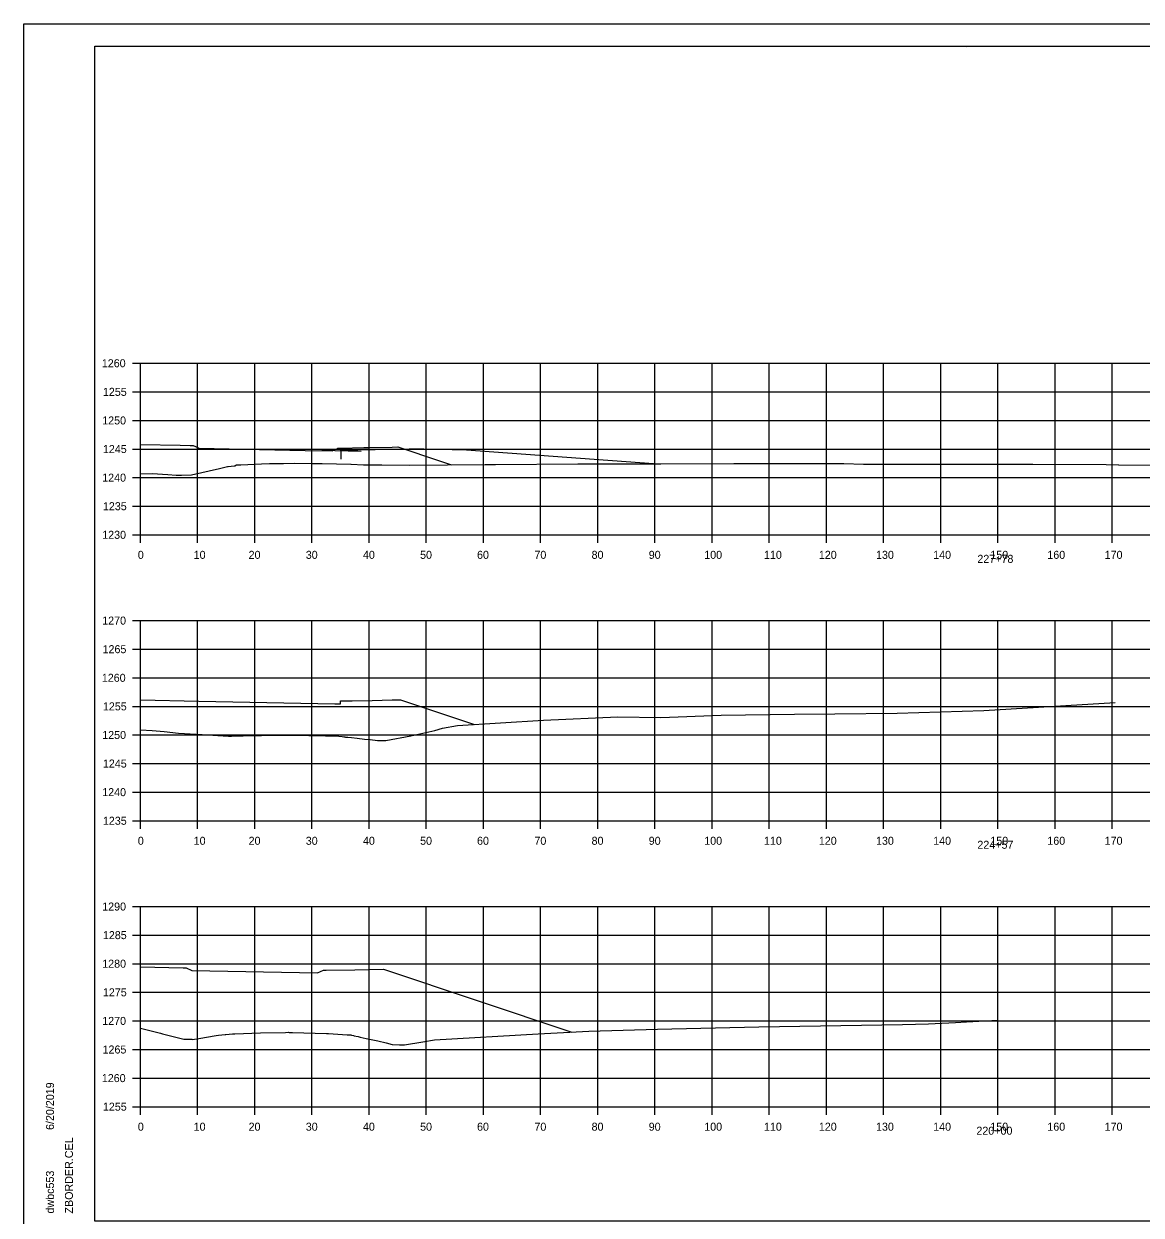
# Model space of a CAD drawing. Extents: x -70 to 701944, y -4 to 666871.
# Drawn here: x 678331.5 to 678527, y 652174 to 652382.3 of the extents above; entities that cross this region are included whole.
import ezdxf

# ---------------------------------------------------------------- set-up
doc = ezdxf.new("R2010")
doc.units = 0
for name, color, linetype in [('R_Axis', 7, 'Continuous'), ('R_Axis Annot', 7, 'Continuous'), ('R_Border', 7, 'Continuous'), ('R_Drive', 7, 'Continuous'), ('R_Exist Surface', 7, 'Continuous'), ('R_Fin Surface', 7, 'Continuous'), ('R_Grid', 7, 'Continuous'), ('R_No Plot', 7, 'Continuous')]:
    doc.layers.add(name, color=color, linetype=linetype)

msp = doc.modelspace()

# ---------------------------------------------------------------- linework, layer by layer
at = {"layer": 'R_Axis'}
for p, q in [((678350.51, 652322.94), (678351.91, 652322.94)), ((678351.91, 652292.94), (678351.91, 652322.94)), ((678350.51, 652317.94), (678351.91, 652317.94)), ((678350.51, 652312.94), (678351.91, 652312.94)), ((678350.51, 652307.94), (678351.91, 652307.94)), ((678350.51, 652302.94), (678351.91, 652302.94)), ((678350.51, 652297.94), (678351.91, 652297.94)), ((678350.51, 652292.94), (678351.91, 652292.94)), ((678351.91, 652292.94), (678651.91, 652292.94)), ((678351.91, 652291.54), (678351.91, 652292.94)), ((678361.91, 652291.54), (678361.91, 652292.94)), ((678371.91, 652291.54), (678371.91, 652292.94)), ((678381.91, 652291.54), (678381.91, 652292.94)), ((678391.91, 652291.54), (678391.91, 652292.94)), ((678401.91, 652291.54), (678401.91, 652292.94)), ((678411.91, 652291.54), (678411.91, 652292.94)), ((678421.91, 652291.54), (678421.91, 652292.94)), ((678431.91, 652291.54), (678431.91, 652292.94)), ((678441.91, 652291.54), (678441.91, 652292.94)), ((678451.91, 652291.54), (678451.91, 652292.94)), ((678461.91, 652291.54), (678461.91, 652292.94)), ((678471.91, 652291.54), (678471.91, 652292.94)), ((678481.91, 652291.54), (678481.91, 652292.94)), ((678491.91, 652291.54), (678491.91, 652292.94)), ((678501.91, 652291.54), (678501.91, 652292.94)), ((678511.91, 652291.54), (678511.91, 652292.94)), ((678521.91, 652291.54), (678521.91, 652292.94)), ((678350.51, 652277.94), (678351.91, 652277.94)), ((678351.91, 652242.94), (678351.91, 652277.94)), ((678350.51, 652272.94), (678351.91, 652272.94)), ((678350.51, 652267.94), (678351.91, 652267.94)), ((678350.51, 652262.94), (678351.91, 652262.94)), ((678350.51, 652257.94), (678351.91, 652257.94)), ((678350.51, 652252.94), (678351.91, 652252.94)), ((678350.51, 652247.94), (678351.91, 652247.94)), ((678350.51, 652242.94), (678351.91, 652242.94)), ((678351.91, 652242.94), (678651.91, 652242.94)), ((678351.91, 652241.54), (678351.91, 652242.94)), ((678361.91, 652241.54), (678361.91, 652242.94)), ((678371.91, 652241.54), (678371.91, 652242.94)), ((678381.91, 652241.54), (678381.91, 652242.94)), ((678391.91, 652241.54), (678391.91, 652242.94)), ((678401.91, 652241.54), (678401.91, 652242.94)), ((678411.91, 652241.54), (678411.91, 652242.94)), ((678421.91, 652241.54), (678421.91, 652242.94)), ((678431.91, 652241.54), (678431.91, 652242.94)), ((678441.91, 652241.54), (678441.91, 652242.94)), ((678451.91, 652241.54), (678451.91, 652242.94)), ((678461.91, 652241.54), (678461.91, 652242.94)), ((678471.91, 652241.54), (678471.91, 652242.94)), ((678481.91, 652241.54), (678481.91, 652242.94)), ((678491.91, 652241.54), (678491.91, 652242.94)), ((678501.91, 652241.54), (678501.91, 652242.94)), ((678511.91, 652241.54), (678511.91, 652242.94)), ((678521.91, 652241.54), (678521.91, 652242.94)), ((678350.51, 652227.94), (678351.91, 652227.94)), ((678351.91, 652192.94), (678351.91, 652227.94)), ((678350.51, 652222.94), (678351.91, 652222.94)), ((678350.51, 652217.94), (678351.91, 652217.94)), ((678350.51, 652212.94), (678351.91, 652212.94)), ((678350.51, 652207.94), (678351.91, 652207.94)), ((678350.51, 652202.94), (678351.91, 652202.94)), ((678350.51, 652197.94), (678351.91, 652197.94)), ((678350.51, 652192.94), (678351.91, 652192.94)), ((678351.91, 652192.94), (678651.91, 652192.94)), ((678351.91, 652191.54), (678351.91, 652192.94)), ((678361.91, 652191.54), (678361.91, 652192.94)), ((678371.91, 652191.54), (678371.91, 652192.94)), ((678381.91, 652191.54), (678381.91, 652192.94)), ((678391.91, 652191.54), (678391.91, 652192.94)), ((678401.91, 652191.54), (678401.91, 652192.94)), ((678411.91, 652191.54), (678411.91, 652192.94)), ((678421.91, 652191.54), (678421.91, 652192.94)), ((678431.91, 652191.54), (678431.91, 652192.94)), ((678441.91, 652191.54), (678441.91, 652192.94)), ((678451.91, 652191.54), (678451.91, 652192.94)), ((678461.91, 652191.54), (678461.91, 652192.94)), ((678471.91, 652191.54), (678471.91, 652192.94)), ((678481.91, 652191.54), (678481.91, 652192.94)), ((678491.91, 652191.54), (678491.91, 652192.94)), ((678501.91, 652191.54), (678501.91, 652192.94)), ((678511.91, 652191.54), (678511.91, 652192.94)), ((678521.91, 652191.54), (678521.91, 652192.94))]:
    msp.add_line(p, q, dxfattribs=at)
at = {"layer": 'R_Border'}
for p, q in [((678343.91, 652378.4), (678660.09, 652378.4)), ((678343.91, 652172.94), (678343.91, 652378.4)), ((678496.43, 652378.14), (678496.43, 652378.14)), ((678496.43, 652378.14), (678496.43, 652378.14))]:
    msp.add_line(p, q, dxfattribs=at)
at = {"layer": 'R_Drive'}
for p, q in [((678390.52, 652307.52), (678383.63, 652307.66)), ((678386.96, 652308.1), (678386.96, 652306.16)), ((678386.96, 652307.76), (678398.96, 652308)), ((678386.96, 652307.59), (678386.96, 652307.76)), ((678408.95, 652307.74), (678398.96, 652308)), ((678441.68, 652305.38), (678408.95, 652307.74))]:
    msp.add_line(p, q, dxfattribs=at)
at = {"layer": 'R_Exist Surface'}
for points in [[(678351.91, 652303.6), (678353.94, 652303.69), (678356.67, 652303.47), (678358.15, 652303.36), (678359.07, 652303.37), (678360.86, 652303.42), (678365.72, 652304.54), (678367.13, 652304.87), (678367.27, 652304.88), (678368.33, 652305.01), (678368.43, 652305.02), (678368.43, 652305.02), (678368.73, 652305.15), (678369.49, 652305.2), (678369.49, 652305.2), (678373.06, 652305.35), (678373.1, 652305.35), (678374.48, 652305.39), (678374.52, 652305.39), (678376.89, 652305.39), (678376.92, 652305.4), (678378.89, 652305.45), (678378.93, 652305.45), (678381.89, 652305.41), (678383.67, 652305.42), (678383.7, 652305.42), (678388.72, 652305.31), (678388.78, 652305.31), (678388.78, 652305.31), (678388.8, 652305.3), (678390.92, 652305.18), (678391.41, 652305.17), (678394.16, 652305.16), (678399.01, 652305.14), (678412.21, 652305.21), (678414.01, 652305.22), (678428.4, 652305.37), (678429.01, 652305.37), (678442.55, 652305.38), (678442.92, 652305.38), (678442.92, 652305.38), (678455.73, 652305.39), (678456.04, 652305.39), (678456.52, 652305.39), (678474.77, 652305.39), (678474.96, 652305.39), (678478.4, 652305.31), (678492.86, 652305.31), (678493.22, 652305.31), (678507.81, 652305.32), (678508.01, 652305.31), (678520.88, 652305.21), (678523, 652305.19), (678523.04, 652305.19), (678538.05, 652305.07)], [(678351.91, 652258.84), (678353.93, 652258.73), (678356.05, 652258.57), (678358.55, 652258.25), (678362.68, 652258.01), (678367.33, 652257.73), (678367.6, 652257.74), (678367.83, 652257.75), (678367.83, 652257.75), (678369.86, 652257.8), (678373.1, 652257.87), (678375.03, 652257.89), (678377.47, 652257.92), (678377.64, 652257.92), (678377.76, 652257.92), (678378.67, 652257.89), (678381.36, 652257.84), (678382.19, 652257.84), (678384.26, 652257.78), (678386.61, 652257.71), (678387.21, 652257.67), (678387.5, 652257.64), (678387.66, 652257.6), (678387.8, 652257.56), (678388.2, 652257.54), (678388.85, 652257.5), (678389.8, 652257.38), (678391.09, 652257.23), (678392.09, 652257.12), (678393.4, 652256.98), (678394.11, 652256.99), (678394.85, 652256.99), (678399.22, 652257.79), (678403.41, 652258.73), (678404.76, 652259.12), (678407.36, 652259.59), (678422.4, 652260.51), (678435.42, 652261.1), (678442.92, 652260.98), (678453.51, 652261.41), (678466.32, 652261.58), (678473.4, 652261.63), (678484.31, 652261.77), (678499.47, 652262.21), (678513.8, 652263.08), (678522.44, 652263.61)], [(678351.91, 652206.66), (678355.39, 652205.77), (678355.79, 652205.67), (678359.5, 652204.77), (678360.88, 652204.72), (678361.03, 652204.71), (678362.1, 652204.89), (678365.17, 652205.37), (678365.56, 652205.45), (678366.7, 652205.57), (678366.83, 652205.58), (678368, 652205.66), (678368, 652205.66), (678368.44, 652205.68), (678372.91, 652205.88), (678377.28, 652205.94), (678377.75, 652205.95), (678377.93, 652205.94), (678377.97, 652205.94), (678378.48, 652205.93), (678384.48, 652205.73), (678384.82, 652205.71), (678388.09, 652205.53), (678388.72, 652205.48), (678388.82, 652205.47), (678388.82, 652205.47), (678389.22, 652205.36), (678389.26, 652205.35), (678390, 652205.19), (678390.34, 652205.11), (678391.37, 652204.89), (678393.43, 652204.47), (678394.87, 652204.1), (678395.95, 652203.81), (678397.2, 652203.78), (678398.11, 652203.76), (678401.3, 652204.31), (678403.33, 652204.62), (678421.47, 652205.66), (678430.35, 652206.17), (678442.37, 652206.49), (678460.06, 652206.91), (678485.21, 652207.33), (678489.79, 652207.41), (678494.47, 652207.67), (678496.43, 652207.78), (678499.69, 652207.96), (678501.93, 652208.08)]]:
    msp.add_lwpolyline(points, dxfattribs=at)
at = {"layer": 'R_Fin Surface'}
for points in [[(678351.91, 652308.74), (678358.83, 652308.6), (678360.62, 652308.57), (678361.02, 652308.57), (678361.12, 652308.57), (678361.92, 652308.18), (678362.12, 652308.09), (678380.74, 652307.71), (678385.46, 652307.62), (678386.26, 652308), (678386.46, 652308.1), (678386.86, 652308.1), (678386.96, 652308.1), (678390.96, 652308.18), (678391.96, 652308.2), (678395.96, 652308.28), (678396.96, 652308.3), (678404.42, 652305.81), (678406.35, 652305.17)], [(678351.91, 652264.09), (678362.11, 652263.88), (678385.91, 652263.41), (678386.61, 652263.39), (678386.91, 652263.39), (678386.91, 652263.54), (678386.92, 652263.89), (678387.27, 652263.89), (678387.42, 652263.89), (678388.92, 652263.92), (678392.42, 652263.99), (678395.92, 652264.06), (678397.42, 652264.09), (678406.33, 652261.12), (678410.36, 652259.78)], [(678351.91, 652217.39), (678359.41, 652217.24), (678359.91, 652217.24), (678360.91, 652216.76), (678382.91, 652216.32), (678383.91, 652216.8), (678384.41, 652216.8), (678389.41, 652216.9), (678394.41, 652217), (678427.4, 652206)]]:
    msp.add_lwpolyline(points, dxfattribs=at)
at = {"layer": 'R_Grid'}
for p, q in [((678351.91, 652322.94), (678651.91, 652322.94)), ((678351.91, 652292.94), (678351.91, 652322.94)), ((678361.91, 652292.94), (678361.91, 652322.94)), ((678371.91, 652292.94), (678371.91, 652322.94)), ((678381.91, 652292.94), (678381.91, 652322.94)), ((678391.91, 652292.94), (678391.91, 652322.94)), ((678401.91, 652292.94), (678401.91, 652322.94)), ((678411.91, 652292.94), (678411.91, 652322.94)), ((678421.91, 652292.94), (678421.91, 652322.94)), ((678431.91, 652292.94), (678431.91, 652322.94)), ((678441.91, 652292.94), (678441.91, 652322.94)), ((678451.91, 652292.94), (678451.91, 652322.94)), ((678461.91, 652292.94), (678461.91, 652322.94)), ((678471.91, 652292.94), (678471.91, 652322.94)), ((678481.91, 652292.94), (678481.91, 652322.94)), ((678491.91, 652292.94), (678491.91, 652322.94)), ((678501.91, 652292.94), (678501.91, 652322.94)), ((678511.91, 652292.94), (678511.91, 652322.94)), ((678521.91, 652292.94), (678521.91, 652322.94)), ((678351.91, 652317.94), (678651.91, 652317.94)), ((678351.91, 652312.94), (678651.91, 652312.94)), ((678351.91, 652307.94), (678651.91, 652307.94)), ((678351.91, 652302.94), (678651.91, 652302.94)), ((678351.91, 652297.94), (678651.91, 652297.94)), ((678351.91, 652292.94), (678651.91, 652292.94)), ((678351.91, 652277.94), (678651.91, 652277.94)), ((678351.91, 652242.94), (678351.91, 652277.94)), ((678361.91, 652242.94), (678361.91, 652277.94)), ((678371.91, 652242.94), (678371.91, 652277.94)), ((678381.91, 652242.94), (678381.91, 652277.94)), ((678391.91, 652242.94), (678391.91, 652277.94)), ((678401.91, 652242.94), (678401.91, 652277.94)), ((678411.91, 652242.94), (678411.91, 652277.94)), ((678421.91, 652242.94), (678421.91, 652277.94)), ((678431.91, 652242.94), (678431.91, 652277.94)), ((678441.91, 652242.94), (678441.91, 652277.94)), ((678451.91, 652242.94), (678451.91, 652277.94)), ((678461.91, 652242.94), (678461.91, 652277.94)), ((678471.91, 652242.94), (678471.91, 652277.94)), ((678481.91, 652242.94), (678481.91, 652277.94)), ((678491.91, 652242.94), (678491.91, 652277.94)), ((678501.91, 652242.94), (678501.91, 652277.94)), ((678511.91, 652242.94), (678511.91, 652277.94)), ((678521.91, 652242.94), (678521.91, 652277.94)), ((678351.91, 652272.94), (678651.91, 652272.94)), ((678351.91, 652267.94), (678651.91, 652267.94)), ((678351.91, 652262.94), (678651.91, 652262.94)), ((678351.91, 652257.94), (678651.91, 652257.94)), ((678351.91, 652252.94), (678651.91, 652252.94)), ((678351.91, 652247.94), (678651.91, 652247.94)), ((678351.91, 652242.94), (678651.91, 652242.94)), ((678351.91, 652227.94), (678651.91, 652227.94)), ((678351.91, 652192.94), (678351.91, 652227.94)), ((678361.91, 652192.94), (678361.91, 652227.94)), ((678371.91, 652192.94), (678371.91, 652227.94)), ((678381.91, 652192.94), (678381.91, 652227.94)), ((678391.91, 652192.94), (678391.91, 652227.94)), ((678401.91, 652192.94), (678401.91, 652227.94)), ((678411.91, 652192.94), (678411.91, 652227.94)), ((678421.91, 652192.94), (678421.91, 652227.94)), ((678431.91, 652192.94), (678431.91, 652227.94)), ((678441.91, 652192.94), (678441.91, 652227.94)), ((678451.91, 652192.94), (678451.91, 652227.94)), ((678461.91, 652192.94), (678461.91, 652227.94)), ((678471.91, 652192.94), (678471.91, 652227.94)), ((678481.91, 652192.94), (678481.91, 652227.94)), ((678491.91, 652192.94), (678491.91, 652227.94)), ((678501.91, 652192.94), (678501.91, 652227.94)), ((678511.91, 652192.94), (678511.91, 652227.94)), ((678521.91, 652192.94), (678521.91, 652227.94)), ((678351.91, 652222.94), (678651.91, 652222.94)), ((678351.91, 652217.94), (678651.91, 652217.94)), ((678351.91, 652212.94), (678651.91, 652212.94)), ((678351.91, 652207.94), (678651.91, 652207.94)), ((678351.91, 652202.94), (678651.91, 652202.94)), ((678351.91, 652197.94), (678651.91, 652197.94)), ((678351.91, 652192.94), (678651.91, 652192.94))]:
    msp.add_line(p, q, dxfattribs=at)
at = {"layer": 'R_No Plot'}
msp.add_line((678331.51, 652382.29), (678664.84, 652382.29), dxfattribs=at)
for points in [[(678331.5, 652382.29), (678664.84, 652382.29), (678664.84, 652168.96), (678331.5, 652168.96)], [(678577.83, 652378.4), (678577.83, 652368.52), (678613.56, 652368.52), (678613.56, 652365.6), (678636.76, 652365.6), (678636.76, 652341.27), (678660.09, 652341.27), (678660.09, 652172.94), (678343.91, 652172.94), (678343.91, 652378.4)]]:
    msp.add_lwpolyline(points, close=True, dxfattribs=at)

# ---------------------------------------------------------------- texts
at = {"layer": 'R_Axis Annot'}
for s, p in [('1260', (678345.15, 652322.24)), ('1255', (678345.34, 652317.24)), ('1250', (678345.22, 652312.24)), ('1245', (678345.34, 652307.24)), ('1240', (678345.22, 652302.24)), ('1235', (678345.34, 652297.24)), ('1230', (678345.22, 652292.24)), ('0', (678351.45, 652288.74)), ('10', (678361.22, 652288.74)), ('20', (678370.83, 652288.74)), ('30', (678380.83, 652288.74)), ('40', (678390.83, 652288.74)), ('50', (678400.83, 652288.74)), ('60', (678410.79, 652288.74)), ('70', (678420.83, 652288.74)), ('80', (678430.83, 652288.74)), ('90', (678440.83, 652288.74)), ('100', (678450.54, 652288.74)), ('110', (678460.99, 652288.74)), ('120', (678470.59, 652288.74)), ('130', (678480.59, 652288.74)), ('140', (678490.59, 652288.74)), ('150', (678500.59, 652288.74)), ('160', (678510.56, 652288.74)), ('170', (678520.59, 652288.74)), ('227+78', (678498.32, 652288.04)), ('1270', (678345.22, 652277.24)), ('1265', (678345.28, 652272.24)), ('1260', (678345.15, 652267.24)), ('1255', (678345.34, 652262.24)), ('1250', (678345.22, 652257.24)), ('1245', (678345.34, 652252.24)), ('1240', (678345.22, 652247.24)), ('1235', (678345.34, 652242.24)), ('0', (678351.45, 652238.74)), ('10', (678361.22, 652238.74)), ('20', (678370.83, 652238.74)), ('30', (678380.83, 652238.74)), ('40', (678390.83, 652238.74)), ('50', (678400.83, 652238.74)), ('60', (678410.79, 652238.74)), ('70', (678420.83, 652238.74)), ('80', (678430.83, 652238.74)), ('90', (678440.83, 652238.74)), ('100', (678450.54, 652238.74)), ('110', (678460.99, 652238.74)), ('120', (678470.59, 652238.74)), ('130', (678480.59, 652238.74)), ('140', (678490.59, 652238.74)), ('150', (678500.59, 652238.74)), ('160', (678510.56, 652238.74)), ('170', (678520.59, 652238.74)), ('224+57', (678498.32, 652238.04)), ('1290', (678345.22, 652227.24)), ('1285', (678345.34, 652222.24)), ('1280', (678345.22, 652217.24)), ('1275', (678345.34, 652212.24)), ('1270', (678345.22, 652207.24)), ('1265', (678345.28, 652202.24)), ('1260', (678345.15, 652197.24)), ('1255', (678345.34, 652192.24)), ('0', (678351.45, 652188.74)), ('10', (678361.22, 652188.74)), ('20', (678370.83, 652188.74)), ('30', (678380.83, 652188.74)), ('40', (678390.83, 652188.74)), ('50', (678400.83, 652188.74)), ('60', (678410.79, 652188.74)), ('70', (678420.83, 652188.74)), ('80', (678430.83, 652188.74)), ('90', (678440.83, 652188.74)), ('100', (678450.54, 652188.74)), ('110', (678460.99, 652188.74)), ('120', (678470.59, 652188.74)), ('130', (678480.59, 652188.74)), ('140', (678490.59, 652188.74)), ('150', (678500.59, 652188.74)), ('160', (678510.56, 652188.74)), ('170', (678520.59, 652188.74)), ('220+00', (678498.15, 652188.04))]:
    msp.add_text(s, height=1.4, dxfattribs=at).set_placement(p)
at = {"layer": 'R_Border'}
for s, p in [('6/20/2019', (678336.78, 652188.87)), ('ZBORDER.CEL', (678340.1, 652174.26)), ('dwbc553', (678336.78, 652174.26))]:
    msp.add_text(s, height=1.4, rotation=90, dxfattribs=at).set_placement(p)

doc.saveas('drawing.dxf')
